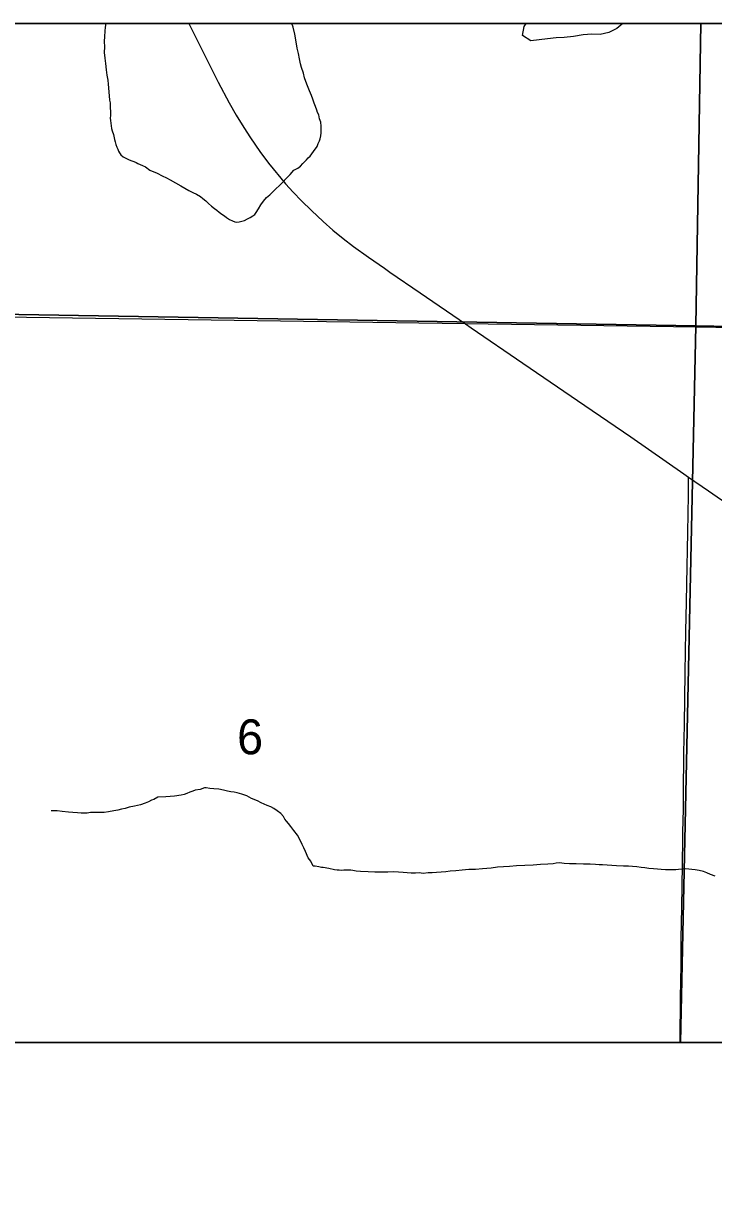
# Model space of a CAD drawing. Extents: x 2.4 to 73.1, y 4.5 to 25.6.
# Drawn here: x 33.689 to 34.103, y 24.076 to 24.785 of the extents above; entities that cross this region are included whole.
import ezdxf

# ---------------------------------------------------------------- set-up
doc = ezdxf.new("R2010")
doc.units = 0
for name, color, linetype in [('GM_X_Interchange_Ramps', 7, 'Continuous'), ('GM_X_Minor_Lake', 7, 'Continuous'), ('GM_X_Minor_River', 7, 'Continuous'), ('GM_X_Section', 7, 'Continuous'), ('GM_X_Section_Text', 7, 'Continuous'), ('GM_X_State_Route', 7, 'Continuous'), ('GM_X_Township_Road', 7, 'Continuous'), ('GM_X_US_Shield', 7, 'Continuous'), ('SH_Cut_Line', 7, 'Continuous'), ('SH_Data', 7, 'Continuous'), ('SH_Text', 7, 'Continuous')]:
    doc.layers.add(name, color=color, linetype=linetype)

msp = doc.modelspace()

# ---------------------------------------------------------------- linework, layer by layer
at = {"layer": 'GM_X_Interchange_Ramps'}
msp.add_lwpolyline([(36.29738, 24.78522), (33.56842, 24.78522), (33.56839, 24.76902), (33.56777, 24.73796), (33.56766, 24.71962), (33.56706, 24.68107), (33.56678, 24.65838), (33.56643, 24.63756), (33.56609, 24.61984), (33.56597, 24.61115), (33.95395, 24.60564), (34.09258, 24.60357), (34.59288, 24.59488), (34.90252, 24.58893)], dxfattribs=at)
at = {"layer": 'GM_X_Minor_Lake'}
msp.add_lwpolyline([(34.04838, 24.78522), (34.04491, 24.78228), (34.0401, 24.77995), (34.03476, 24.77877), (34.02983, 24.7789), (34.0247, 24.77848), (34.0188, 24.7775), (34.01329, 24.7769), (34.00854, 24.77665), (34.00322, 24.77623), (33.99827, 24.77561), (33.99333, 24.77498), (33.9883, 24.77816), (33.9892, 24.78345), (33.9905, 24.78522)], dxfattribs=at)
at = {"layer": 'GM_X_Minor_River'}
for points in [[(33.73834, 24.78522), (33.7381, 24.78321), (33.73785, 24.78075), (33.73758, 24.77753), (33.7375, 24.77449), (33.73761, 24.77126), (33.73753, 24.76803), (33.73783, 24.76461), (33.73832, 24.76137), (33.7386, 24.75756), (33.73909, 24.75432), (33.73959, 24.75146), (33.73991, 24.74898), (33.74004, 24.7467), (33.74017, 24.74423), (33.74049, 24.74194), (33.74062, 24.73947), (33.74095, 24.73775), (33.7411, 24.73622), (33.74106, 24.73433), (33.74121, 24.73299), (33.74118, 24.73166), (33.74114, 24.73015), (33.7411, 24.72863), (33.74126, 24.72729), (33.7419, 24.72234), (33.74224, 24.721), (33.74295, 24.71889), (33.7433, 24.71775), (33.74363, 24.71584), (33.74397, 24.71431), (33.74451, 24.71278), (33.74504, 24.71124), (33.74558, 24.71009), (33.74611, 24.70875), (33.74666, 24.70778), (33.74739, 24.70663), (33.74888, 24.70545), (33.75075, 24.70445), (33.75244, 24.70365), (33.75395, 24.70304), (33.75527, 24.70263), (33.75658, 24.70202), (33.75771, 24.70142), (33.75902, 24.70082), (33.76052, 24.70021), (33.76221, 24.69941), (33.76482, 24.69745), (33.76915, 24.69563), (33.77215, 24.69403), (33.77477, 24.69282), (33.77702, 24.69163), (33.78339, 24.68805), (33.78582, 24.68665), (33.78826, 24.68526), (33.7907, 24.68406), (33.79276, 24.68306), (33.7952, 24.68167), (33.79669, 24.68049), (33.79836, 24.67912), (33.80003, 24.67736), (33.80189, 24.6758), (33.80356, 24.67443), (33.80506, 24.67344), (33.80636, 24.67227), (33.80804, 24.67108), (33.80953, 24.6701), (33.81084, 24.66911), (33.81251, 24.66793), (33.81439, 24.66712), (33.81571, 24.66652), (33.81703, 24.6663), (33.81837, 24.66645), (33.81989, 24.66679), (33.82162, 24.66732), (33.82335, 24.66822)], [(33.82335, 24.66822), (33.82508, 24.66913), (33.82662, 24.67004), (33.82779, 24.67096), (33.82857, 24.67208), (33.82996, 24.67432), (33.83134, 24.67657), (33.83292, 24.67881), (33.83487, 24.68104), (33.83682, 24.68269), (33.83857, 24.68436), (33.84032, 24.68621), (33.84265, 24.68824), (33.8446, 24.69028), (33.84656, 24.69251), (33.8489, 24.69492), (33.85124, 24.69733), (33.85355, 24.6986), (33.8551, 24.69989), (33.85647, 24.70138), (33.85764, 24.70249), (33.8588, 24.70359), (33.85978, 24.7049), (33.86095, 24.70582), (33.86193, 24.70731), (33.86292, 24.70862), (33.86508, 24.7116), (33.8657, 24.71349), (33.8665, 24.71498), (33.86691, 24.7163), (33.86733, 24.718), (33.86757, 24.7199), (33.86762, 24.72198), (33.86748, 24.72389), (33.86734, 24.72617), (33.86664, 24.72828), (33.86613, 24.73057), (33.8654, 24.73192), (33.86487, 24.73345), (33.86416, 24.73556), (33.86345, 24.73766), (33.86256, 24.73997), (33.86167, 24.74227), (33.8606, 24.74495), (33.85935, 24.74802), (33.85827, 24.75052), (33.85757, 24.75282), (33.85687, 24.75549), (33.85582, 24.75894), (33.85512, 24.76124), (33.85462, 24.7641), (33.85394, 24.76734), (33.85326, 24.77059), (33.8526, 24.77441), (33.85176, 24.77899), (33.85073, 24.78319), (33.85001, 24.78522)], [(33.78353, 24.32283), (33.77953, 24.32236), (33.77439, 24.32193), (33.76964, 24.32167), (33.76714, 24.3204), (33.76579, 24.31987), (33.76406, 24.31896), (33.76195, 24.31806), (33.75927, 24.31718), (33.75564, 24.31633), (33.75239, 24.31565), (33.7501, 24.31495), (33.74781, 24.31444), (33.7457, 24.31392), (33.74323, 24.3136), (33.73998, 24.31293), (33.7375, 24.31261), (33.73522, 24.31248), (33.73294, 24.31254), (33.73104, 24.31258), (33.72933, 24.31244), (33.72723, 24.31211), (33.72534, 24.31216), (33.72363, 24.3122), (33.72135, 24.31226), (33.7187, 24.31252), (33.71605, 24.31278), (33.71225, 24.31306), (33.70923, 24.31352), (33.70657, 24.31359), (33.70562, 24.31361), (33.70562, 24.31361)], [(34.04457, 24.28048), (34.03623, 24.28107), (34.03433, 24.28112), (34.03206, 24.28137), (34.02883, 24.28164), (34.02484, 24.28155), (34.02048, 24.28166), (34.01649, 24.28176), (34.01327, 24.28204), (34.01043, 24.2823), (34.00852, 24.28216), (34.00662, 24.28183), (34.00338, 24.28153), (33.99901, 24.28126), (33.99463, 24.28099), (33.98969, 24.28074), (33.98474, 24.28049), (33.98056, 24.28021), (33.97694, 24.27992), (33.97333, 24.27983), (33.96951, 24.27916), (33.96437, 24.27873), (33.96019, 24.27845), (33.95601, 24.27837), (33.95201, 24.2779), (33.94839, 24.27761), (33.94497, 24.27732), (33.9423, 24.27701), (33.93944, 24.2767), (33.93678, 24.27658), (33.93411, 24.27627), (33.93165, 24.27633), (33.92879, 24.27603), (33.92633, 24.27628), (33.92404, 24.27615), (33.92158, 24.27621), (33.91911, 24.27627), (33.91665, 24.27652), (33.91399, 24.27678), (33.91096, 24.27686), (33.90754, 24.27676), (33.90374, 24.27685), (33.89975, 24.27677), (33.89576, 24.27687), (33.89121, 24.27717), (33.88856, 24.27743), (33.88648, 24.27767), (33.88534, 24.27789), (33.8825, 24.27797), (33.88117, 24.278), (33.87983, 24.27784), (33.87832, 24.27788), (33.87718, 24.27791), (33.87547, 24.27814), (33.87208, 24.27899), (33.86867, 24.27946), (33.86772, 24.27948), (33.86621, 24.2799), (33.86394, 24.28034), (33.8628, 24.28037), (33.86136, 24.28325), (33.8597, 24.28538), (33.85809, 24.28922), (33.85719, 24.29133), (33.8561, 24.29326), (33.85503, 24.29595), (33.8534, 24.29902), (33.85119, 24.30174), (33.84935, 24.30407), (33.84787, 24.306), (33.84677, 24.30736), (33.84585, 24.30852), (33.84494, 24.31007), (33.84328, 24.31201), (33.84123, 24.31358), (33.83917, 24.31496), (33.8373, 24.31596), (33.83523, 24.31677), (33.83335, 24.31758), (33.83166, 24.31838), (33.82941, 24.31958), (33.82584, 24.321), (33.82303, 24.3224), (33.82001, 24.32342), (33.81718, 24.32425), (33.8153, 24.32468), (33.8134, 24.32492), (33.81133, 24.32535), (33.80906, 24.32598), (33.80622, 24.32643), (33.80319, 24.3267), (33.80073, 24.32695), (33.79865, 24.3272), (33.79751, 24.32722), (33.79502, 24.32634), (33.79196, 24.32585), (33.79062, 24.32531), (33.78889, 24.3246), (33.78698, 24.32388), (33.78544, 24.32335), (33.78353, 24.32283)], [(34.10386, 24.27441), (34.10104, 24.27543), (34.09879, 24.27643), (34.09671, 24.27706), (34.09426, 24.27769), (34.0918, 24.27813), (34.08991, 24.27837), (34.08802, 24.27861), (34.08593, 24.27866), (34.08383, 24.27852), (34.08174, 24.27839), (34.08022, 24.27824), (34.0768, 24.27813), (34.07395, 24.27821), (34.07148, 24.27827), (34.06921, 24.27852), (34.06675, 24.27877), (34.0641, 24.27903), (34.06163, 24.27928), (34.05936, 24.27953), (34.0569, 24.27997), (34.05425, 24.28023), (34.05178, 24.28029), (34.04875, 24.28037), (34.04457, 24.28048)]]:
    msp.add_lwpolyline(points, dxfattribs=at)
at = {"layer": 'GM_X_Section'}
for points in [[(34.08298, 24.17464), (34.09222, 24.60418), (33.56672, 24.61284), (33.56054, 24.17464)], [(34.30663, 24.10773), (34.58869, 24.10135), (34.59249, 24.59493), (34.09222, 24.60418), (34.08298, 24.17464), (34.30663, 24.17464)]]:
    msp.add_lwpolyline(points, close=True, dxfattribs=at)
at = {"layer": 'GM_X_State_Route'}
for points in [[(33.78821, 24.78522), (33.7977, 24.76619), (33.80588, 24.75011), (33.81241, 24.73773), (33.81656, 24.73042), (33.82111, 24.72298), (33.82522, 24.71674), (33.83072, 24.70864), (33.83591, 24.70158), (33.84623, 24.68933), (33.85081, 24.68423), (33.85577, 24.67906), (33.86176, 24.67316), (33.86882, 24.66658), (33.87464, 24.66142), (33.88068, 24.6565), (33.88686, 24.65177), (33.89595, 24.64521), (33.90545, 24.63867)], [(33.90545, 24.63867), (33.90876, 24.6364), (33.92694, 24.62388), (33.95406, 24.60536)], [(33.95406, 24.60536), (33.95749, 24.60303), (33.98852, 24.58177), (34.02575, 24.55636), (34.05317, 24.53754), (34.08497, 24.51549), (34.08781, 24.51352), (34.0998, 24.50533), (34.12432, 24.48832)]]:
    msp.add_lwpolyline(points, dxfattribs=at)
at = {"layer": 'GM_X_Township_Road'}
for points in [[(34.0844, 24.29692), (34.08446, 24.30094), (34.08473, 24.3143), (34.08483, 24.32331), (34.08511, 24.34818), (34.08535, 24.36496), (34.0859, 24.39635), (34.08627, 24.42121), (34.08664, 24.43861), (34.08686, 24.44949), (34.08744, 24.48026), (34.08775, 24.50276), (34.08781, 24.51352)], [(34.08275, 24.17464), (34.08278, 24.17631), (34.08307, 24.20149), (34.08337, 24.22106), (34.08351, 24.23692), (34.08388, 24.25556), (34.08421, 24.28136), (34.0844, 24.29692)]]:
    msp.add_lwpolyline(points, dxfattribs=at)
at = {"layer": 'GM_X_US_Shield'}
for points in [[(34.09522, 24.78522), (33.56892, 24.78522), (33.56672, 24.61284), (34.09222, 24.60418)], [(34.59493, 24.78522), (34.09522, 24.78522), (34.09222, 24.60418), (34.59249, 24.59493)]]:
    msp.add_lwpolyline(points, close=True, dxfattribs=at)
at = {"layer": 'SH_Cut_Line'}
msp.add_lwpolyline([(36.29738, 20.02567), (36.29738, 24.78522), (29.49738, 24.78522)], dxfattribs=at)
at = {"layer": 'SH_Data'}
msp.add_lwpolyline([(29.49738, 24.78522), (36.29738, 24.78522), (36.29738, 17.98522), (29.49738, 17.98522)], close=True, dxfattribs=at)
at = {"layer": 'SH_Text'}
msp.add_lwpolyline([(34.30663, 24.17464), (32.7109, 24.17464), (32.7109, 23.59208), (34.30663, 23.59208)], close=True, dxfattribs=at)

# ---------------------------------------------------------------- texts
at = {"layer": 'GM_X_Section_Text'}
msp.add_text('6', height=0.02093, rotation=0.00001, dxfattribs=at).set_placement((33.81715, 24.3474))

doc.saveas('drawing.dxf')
